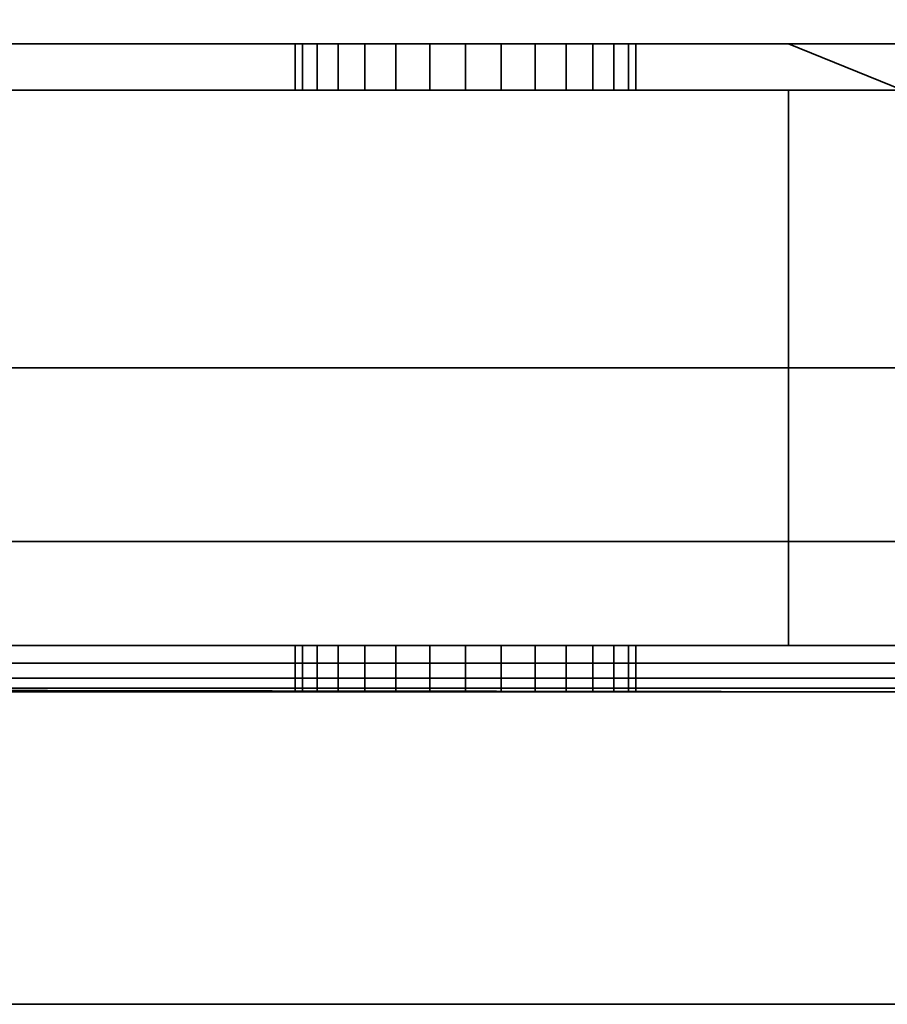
# Model space of a CAD drawing. Header units: millimetres. Extents: x -625 to 3625, y -115 to 71.
# Tile 385 of 656: x 1052 to 1071, y -45 to -23. Entities that reach past the tile are written whole.
import ezdxf

# ---------------------------------------------------------------- set-up
doc = ezdxf.new("R2010")
doc.units = ezdxf.units.MM
doc.layers.add('152', color=7, linetype='Continuous', true_color=0xffffff)

# ---------------------------------------------------------------- blocks, each defined once
blk = doc.blocks.new('UG_SURFACE_002')
at = {"layer": '152', "color": 252, "linetype": 'Continuous', "lineweight": 35}
for points in [[(2200, -31, 2235), (2200, 69, 2235), (800, 69, 2235), (800, -31, 2235)], [(950, -31, 2085), (950, 69, 2085), (2050, 69, 2085), (2050, -31, 2085)], [(2200, -31, 2235), (800, -31, 2235), (950, -31, 2085), (2050, -31, 2085)]]:
    blk.add_3dface(points, dxfattribs=at)
blk = doc.blocks.new('UG_SURFACE_082')
at = {"layer": '152', "color": 252, "linetype": 'Continuous', "lineweight": 35}
for points in [[(1068.975, -24, 1167.5), (1019, -24, 1167.5), (1019, -37, 1167.5), (1101, -37, 1167.5)], [(1101, -37, 1002.5), (1019, -37, 1002.5), (1019, -24, 1002.5), (1068.975, -24, 1002.5)], [(1019, -24, 1091.25), (1059.25, -24, 1101.524), (1060.495, -24, 1100.62)], [(1060.495, -24, 1100.62), (1062, -24, 1100.3), (1068.975, -24, 1091.25), (1019, -24, 1091.25)], [(1019, -24, 1091.25), (1019, -24, 1110.1), (1058.32, -24, 1104.387), (1058.481, -24, 1102.857)], [(1019, -24, 1110.1), (1059.825, -24, 1106.993), (1058.796, -24, 1105.85)], [(1058.796, -24, 1105.85), (1058.32, -24, 1104.387), (1019, -24, 1110.1)], [(1058.481, -24, 1102.857), (1059.25, -24, 1101.524), (1019, -24, 1091.25)], [(1019, -24, 1110.1), (1068.975, -24, 1110.1), (1062.769, -24, 1107.619), (1061.231, -24, 1107.619)], [(1061.231, -24, 1107.619), (1059.825, -24, 1106.993), (1019, -24, 1110.1)], [(1019, -24, 1013.575), (1059.25, -24, 1021.024), (1060.495, -24, 1020.12)], [(1060.495, -24, 1020.12), (1062, -24, 1019.8), (1068.975, -24, 1013.575), (1019, -24, 1013.575)], [(1019, -24, 1013.575), (1019, -24, 1033.975), (1058.32, -24, 1023.887), (1058.481, -24, 1022.357)], [(1019, -24, 1033.975), (1059.825, -24, 1026.493), (1058.796, -24, 1025.35)], [(1058.796, -24, 1025.35), (1058.32, -24, 1023.887), (1019, -24, 1033.975)], [(1058.481, -24, 1022.357), (1059.25, -24, 1021.024), (1019, -24, 1013.575)], [(1061.231, -24, 1027.119), (1059.825, -24, 1026.493), (1019, -24, 1033.975), (1068.975, -24, 1033.975)], [(1019, -24, 1002.5), (1019, -24, 1013.575), (1068.975, -24, 1013.575), (1068.975, -24, 1002.5)], [(1019, -24, 1033.975), (1019, -24, 1058.875), (1068.975, -24, 1058.875), (1068.975, -24, 1033.975)], [(1019, -24, 1058.875), (1019, -24, 1091.25), (1068.975, -24, 1091.25), (1068.975, -24, 1058.875)], [(1019, -24, 1110.1), (1019, -24, 1128.75), (1068.975, -24, 1128.75), (1068.975, -24, 1110.1)], [(1019, -24, 1128.75), (1019, -24, 1167.5), (1068.975, -24, 1167.5), (1068.975, -24, 1128.75)], [(1058.32, -24, 1104.387), (1058.32, -25, 1104.387), (1058.481, -25, 1102.857), (1058.481, -24, 1102.857)], [(1058.796, -24, 1105.85), (1058.796, -25, 1105.85), (1058.32, -25, 1104.387), (1058.32, -24, 1104.387)], [(1058.32, -24, 1023.887), (1058.32, -25, 1023.887), (1058.481, -25, 1022.357), (1058.481, -24, 1022.357)], [(1058.796, -24, 1025.35), (1058.796, -25, 1025.35), (1058.32, -25, 1023.887), (1058.32, -24, 1023.887)], [(1058.481, -24, 1102.857), (1058.481, -25, 1102.857), (1059.25, -25, 1101.524), (1059.25, -24, 1101.524)], [(1058.481, -24, 1022.357), (1058.481, -25, 1022.357), (1059.25, -25, 1021.024), (1059.25, -24, 1021.024)], [(1059.825, -24, 1106.993), (1059.825, -25, 1106.993), (1058.796, -25, 1105.85), (1058.796, -24, 1105.85)], [(1059.825, -24, 1026.493), (1059.825, -25, 1026.493), (1058.796, -25, 1025.35), (1058.796, -24, 1025.35)], [(1059.25, -24, 1101.524), (1059.25, -25, 1101.524), (1060.495, -25, 1100.62), (1060.495, -24, 1100.62)], [(1059.25, -24, 1021.024), (1059.25, -25, 1021.024), (1060.495, -25, 1020.12), (1060.495, -24, 1020.12)], [(1061.231, -24, 1107.619), (1061.231, -25, 1107.619), (1059.825, -25, 1106.993), (1059.825, -24, 1106.993)], [(1061.231, -24, 1027.119), (1061.231, -25, 1027.119), (1059.825, -25, 1026.493), (1059.825, -24, 1026.493)], [(1060.495, -24, 1100.62), (1060.495, -25, 1100.62), (1062, -25, 1100.3), (1062, -24, 1100.3)], [(1060.495, -24, 1020.12), (1060.495, -25, 1020.12), (1062, -25, 1019.8), (1062, -24, 1019.8)], [(1068.975, -24, 1033.975), (1062.769, -24, 1027.119), (1061.231, -24, 1027.119)], [(1062.769, -24, 1107.619), (1062.769, -25, 1107.619), (1061.231, -25, 1107.619), (1061.231, -24, 1107.619)], [(1062.769, -24, 1027.119), (1062.769, -25, 1027.119), (1061.231, -25, 1027.119), (1061.231, -24, 1027.119)], [(1068.975, -24, 1091.25), (1062, -24, 1100.3), (1063.505, -24, 1100.62)], [(1068.975, -24, 1013.575), (1062, -24, 1019.8), (1063.505, -24, 1020.12)], [(1062, -24, 1100.3), (1062, -25, 1100.3), (1063.505, -25, 1100.62), (1063.505, -24, 1100.62)], [(1062, -24, 1019.8), (1062, -25, 1019.8), (1063.505, -25, 1020.12), (1063.505, -24, 1020.12)], [(1064.175, -24, 1026.493), (1062.769, -24, 1027.119), (1068.975, -24, 1033.975)], [(1064.175, -24, 1106.993), (1062.769, -24, 1107.619), (1068.975, -24, 1110.1)], [(1064.175, -24, 1106.993), (1064.175, -25, 1106.993), (1062.769, -25, 1107.619), (1062.769, -24, 1107.619)], [(1064.175, -24, 1026.493), (1064.175, -25, 1026.493), (1062.769, -25, 1027.119), (1062.769, -24, 1027.119)], [(1063.505, -24, 1100.62), (1064.75, -24, 1101.524), (1068.975, -24, 1091.25)], [(1063.505, -24, 1020.12), (1064.75, -24, 1021.024), (1068.975, -24, 1013.575)], [(1063.505, -24, 1100.62), (1063.505, -25, 1100.62), (1064.75, -25, 1101.524), (1064.75, -24, 1101.524)], [(1063.505, -24, 1020.12), (1063.505, -25, 1020.12), (1064.75, -25, 1021.024), (1064.75, -24, 1021.024)], [(1065.204, -24, 1105.85), (1064.175, -24, 1106.993), (1068.975, -24, 1110.1)], [(1065.204, -24, 1025.35), (1064.175, -24, 1026.493), (1068.975, -24, 1033.975)], [(1065.204, -24, 1105.85), (1065.204, -25, 1105.85), (1064.175, -25, 1106.993), (1064.175, -24, 1106.993)], [(1065.204, -24, 1025.35), (1065.204, -25, 1025.35), (1064.175, -25, 1026.493), (1064.175, -24, 1026.493)], [(1068.975, -24, 1091.25), (1064.75, -24, 1101.524), (1065.519, -24, 1102.857)], [(1068.975, -24, 1013.575), (1064.75, -24, 1021.024), (1065.519, -24, 1022.357)], [(1064.75, -24, 1101.524), (1064.75, -25, 1101.524), (1065.519, -25, 1102.857), (1065.519, -24, 1102.857)], [(1064.75, -24, 1021.024), (1064.75, -25, 1021.024), (1065.519, -25, 1022.357), (1065.519, -24, 1022.357)], [(1068.975, -24, 1110.1), (1065.68, -24, 1104.387), (1065.204, -24, 1105.85)], [(1068.975, -24, 1033.975), (1065.68, -24, 1023.887), (1065.204, -24, 1025.35)], [(1065.68, -24, 1104.387), (1065.68, -25, 1104.387), (1065.204, -25, 1105.85), (1065.204, -24, 1105.85)], [(1065.68, -24, 1023.887), (1065.68, -25, 1023.887), (1065.204, -25, 1025.35), (1065.204, -24, 1025.35)], [(1065.519, -24, 1102.857), (1065.68, -24, 1104.387), (1068.975, -24, 1110.1), (1068.975, -24, 1091.25)], [(1065.519, -24, 1022.357), (1065.68, -24, 1023.887), (1068.975, -24, 1033.975), (1068.975, -24, 1013.575)], [(1065.519, -24, 1102.857), (1065.519, -25, 1102.857), (1065.68, -25, 1104.387), (1065.68, -24, 1104.387)], [(1065.519, -24, 1022.357), (1065.519, -25, 1022.357), (1065.68, -25, 1023.887), (1065.68, -24, 1023.887)], [(1101, -37, 1167.5), (1072.375, -24, 1167.5), (1068.975, -24, 1167.5)], [(1101, -37, 1002.5), (1068.975, -24, 1002.5), (1072.375, -24, 1002.5)], [(1068.975, -24, 1033.975), (1072.293, -24, 1031.132), (1072.375, -24, 1030.875)], [(1068.975, -24, 1033.975), (1072.375, -24, 1033.975), (1072.375, -24, 1031.877), (1072.293, -24, 1031.132)], [(1072.375, -24, 1030.875), (1072.375, -24, 1013.575), (1068.975, -24, 1013.575), (1068.975, -24, 1033.975)], [(1068.975, -24, 1002.5), (1068.975, -24, 1013.575), (1072.375, -24, 1013.575), (1072.375, -24, 1002.5)], [(1068.975, -24, 1033.975), (1068.975, -24, 1058.875), (1072.375, -24, 1058.875), (1072.375, -24, 1033.975)], [(1068.975, -24, 1058.875), (1068.975, -24, 1091.25), (1072.375, -24, 1091.25), (1072.375, -24, 1058.875)], [(1068.975, -24, 1091.25), (1068.975, -24, 1110.1), (1072.375, -24, 1110.1), (1072.375, -24, 1091.25)], [(1068.975, -24, 1110.1), (1068.975, -24, 1128.75), (1072.375, -24, 1128.75), (1072.375, -24, 1110.1)], [(1068.975, -24, 1128.75), (1068.975, -24, 1167.5), (1072.375, -24, 1167.5), (1072.375, -24, 1128.75)], [(1068.975, -25, 1003.5), (1019, -25, 1003.5), (1019, -37, 1003.5), (1068.975, -37, 1003.5)], [(1068.975, -37, 1166.5), (1019, -37, 1166.5), (1019, -25, 1166.5), (1068.975, -25, 1166.5)], [(1068.975, -25, 1110.1), (1019, -25, 1110.1), (1061.231, -25, 1107.619), (1062.769, -25, 1107.619)], [(1019, -25, 1110.1), (1058.32, -25, 1104.387), (1058.796, -25, 1105.85)], [(1019, -25, 1091.25), (1059.25, -25, 1101.524), (1058.481, -25, 1102.857)], [(1019, -25, 1110.1), (1059.825, -25, 1106.993), (1061.231, -25, 1107.619)], [(1058.481, -25, 1102.857), (1058.32, -25, 1104.387), (1019, -25, 1110.1), (1019, -25, 1091.25)], [(1019, -25, 1091.25), (1068.975, -25, 1091.25), (1062, -25, 1100.3), (1060.495, -25, 1100.62)], [(1060.495, -25, 1100.62), (1059.25, -25, 1101.524), (1019, -25, 1091.25)], [(1058.796, -25, 1105.85), (1059.825, -25, 1106.993), (1019, -25, 1110.1)], [(1019, -25, 1033.975), (1058.32, -25, 1023.887), (1058.796, -25, 1025.35)], [(1019, -25, 1013.575), (1059.25, -25, 1021.024), (1058.481, -25, 1022.357)], [(1068.975, -25, 1033.975), (1019, -25, 1033.975), (1059.825, -25, 1026.493), (1061.231, -25, 1027.119)], [(1058.481, -25, 1022.357), (1058.32, -25, 1023.887), (1019, -25, 1033.975), (1019, -25, 1013.575)], [(1019, -25, 1013.575), (1068.975, -25, 1013.575), (1062, -25, 1019.8), (1060.495, -25, 1020.12)], [(1060.495, -25, 1020.12), (1059.25, -25, 1021.024), (1019, -25, 1013.575)], [(1058.796, -25, 1025.35), (1059.825, -25, 1026.493), (1019, -25, 1033.975)], [(1068.975, -25, 1003.5), (1068.975, -25, 1013.575), (1019, -25, 1013.575), (1019, -25, 1003.5)], [(1068.975, -25, 1033.975), (1068.975, -25, 1058.875), (1019, -25, 1058.875), (1019, -25, 1033.975)], [(1068.975, -25, 1058.875), (1068.975, -25, 1091.25), (1019, -25, 1091.25), (1019, -25, 1058.875)], [(1068.975, -25, 1110.1), (1068.975, -25, 1128.75), (1019, -25, 1128.75), (1019, -25, 1110.1)], [(1068.975, -25, 1128.75), (1068.975, -25, 1166.5), (1019, -25, 1166.5), (1019, -25, 1128.75)], [(1068.975, -25, 1033.975), (1061.231, -25, 1027.119), (1062.769, -25, 1027.119)], [(1063.505, -25, 1020.12), (1062, -25, 1019.8), (1068.975, -25, 1013.575)], [(1063.505, -25, 1100.62), (1062, -25, 1100.3), (1068.975, -25, 1091.25)], [(1062.769, -25, 1107.619), (1064.175, -25, 1106.993), (1068.975, -25, 1110.1)], [(1062.769, -25, 1027.119), (1064.175, -25, 1026.493), (1068.975, -25, 1033.975)], [(1068.975, -25, 1091.25), (1064.75, -25, 1101.524), (1063.505, -25, 1100.62)], [(1068.975, -25, 1013.575), (1064.75, -25, 1021.024), (1063.505, -25, 1020.12)], [(1068.975, -25, 1110.1), (1064.175, -25, 1106.993), (1065.204, -25, 1105.85)], [(1068.975, -25, 1033.975), (1064.175, -25, 1026.493), (1065.204, -25, 1025.35)], [(1065.519, -25, 1102.857), (1064.75, -25, 1101.524), (1068.975, -25, 1091.25)], [(1065.519, -25, 1022.357), (1064.75, -25, 1021.024), (1068.975, -25, 1013.575)], [(1065.204, -25, 1105.85), (1065.68, -25, 1104.387), (1068.975, -25, 1110.1)], [(1065.204, -25, 1025.35), (1065.68, -25, 1023.887), (1068.975, -25, 1033.975)], [(1068.975, -25, 1091.25), (1068.975, -25, 1110.1), (1065.68, -25, 1104.387), (1065.519, -25, 1102.857)], [(1068.975, -25, 1013.575), (1068.975, -25, 1033.975), (1065.68, -25, 1023.887), (1065.519, -25, 1022.357)], [(1068.975, -37, 1003.5), (1074.125, -37, 1003.5), (1072.375, -25, 1003.5), (1068.975, -25, 1003.5)], [(1074.125, -37, 1166.5), (1068.975, -37, 1166.5), (1068.975, -25, 1166.5), (1072.375, -25, 1166.5)], [(1068.975, -25, 1033.975), (1068.975, -25, 1013.575), (1072.375, -25, 1013.575), (1072.375, -25, 1030.875)], [(1072.375, -25, 1030.875), (1072.293, -25, 1031.132), (1068.975, -25, 1033.975)], [(1072.293, -25, 1031.132), (1072.375, -25, 1031.877), (1072.375, -25, 1033.975), (1068.975, -25, 1033.975)], [(1072.375, -25, 1003.5), (1072.375, -25, 1013.575), (1068.975, -25, 1013.575), (1068.975, -25, 1003.5)], [(1072.375, -25, 1033.975), (1072.375, -25, 1058.875), (1068.975, -25, 1058.875), (1068.975, -25, 1033.975)], [(1072.375, -25, 1058.875), (1072.375, -25, 1091.25), (1068.975, -25, 1091.25), (1068.975, -25, 1058.875)], [(1072.375, -25, 1091.25), (1072.375, -25, 1110.1), (1068.975, -25, 1110.1), (1068.975, -25, 1091.25)], [(1072.375, -25, 1110.1), (1072.375, -25, 1128.75), (1068.975, -25, 1128.75), (1068.975, -25, 1110.1)], [(1072.375, -25, 1128.75), (1072.375, -25, 1166.5), (1068.975, -25, 1166.5), (1068.975, -25, 1128.75)], [(1101, -37, 1167.5), (1019, -37, 1167.5), (1019, -37.383, 1167.424), (1100.968, -37.383, 1167.424)], [(1100.968, -37.383, 1002.576), (1019, -37.383, 1002.576), (1019, -37, 1002.5), (1101, -37, 1002.5)], [(1019, -37, 1013.575), (1059.25, -37, 1021.024), (1060.495, -37, 1020.12)], [(1060.495, -37, 1020.12), (1062, -37, 1019.8), (1068.975, -37, 1013.575), (1019, -37, 1013.575)], [(1019, -37, 1013.575), (1019, -37, 1033.975), (1058.32, -37, 1023.887), (1058.481, -37, 1022.357)], [(1019, -37, 1033.975), (1059.825, -37, 1026.493), (1058.796, -37, 1025.35)], [(1058.796, -37, 1025.35), (1058.32, -37, 1023.887), (1019, -37, 1033.975)], [(1058.481, -37, 1022.357), (1059.25, -37, 1021.024), (1019, -37, 1013.575)], [(1061.231, -37, 1027.119), (1059.825, -37, 1026.493), (1019, -37, 1033.975), (1068.975, -37, 1033.975)], [(1019, -37, 1099.9), (1060.495, -37, 1100.62), (1062, -37, 1100.3)], [(1019, -37, 1099.9), (1059.25, -37, 1101.524), (1060.495, -37, 1100.62)], [(1062, -37, 1100.3), (1068.975, -37, 1099.9), (1019, -37, 1099.9)], [(1019, -37, 1099.9), (1019, -37, 1108.1), (1058.32, -37, 1104.387), (1058.481, -37, 1102.857)], [(1019, -37, 1108.1), (1059.825, -37, 1106.993), (1058.796, -37, 1105.85)], [(1058.796, -37, 1105.85), (1058.32, -37, 1104.387), (1019, -37, 1108.1)], [(1058.481, -37, 1102.857), (1059.25, -37, 1101.524), (1019, -37, 1099.9)], [(1019, -37, 1108.1), (1068.975, -37, 1108.1), (1062, -37, 1107.7)], [(1062, -37, 1107.7), (1061.231, -37, 1107.619), (1019, -37, 1108.1)], [(1061.231, -37, 1107.619), (1059.825, -37, 1106.993), (1019, -37, 1108.1)], [(1068.975, -37, 1166.5), (1068.975, -37, 1126.75), (1019, -37, 1126.75), (1019, -37, 1166.5)], [(1068.975, -37, 1126.75), (1068.975, -37, 1108.1), (1019, -37, 1108.1), (1019, -37, 1126.75)], [(1068.975, -37, 1099.9), (1068.975, -37, 1093.25), (1019, -37, 1093.25), (1019, -37, 1099.9)], [(1068.975, -37, 1093.25), (1068.975, -37, 1033.975), (1019, -37, 1033.975), (1019, -37, 1093.25)], [(1068.975, -37, 1013.575), (1068.975, -37, 1003.5), (1019, -37, 1003.5), (1019, -37, 1013.575)], [(1058.32, -37, 1104.387), (1058.32, -38, 1104.387), (1058.481, -38, 1102.857), (1058.481, -37, 1102.857)], [(1058.796, -37, 1105.85), (1058.796, -38, 1105.85), (1058.32, -38, 1104.387), (1058.32, -37, 1104.387)], [(1058.32, -37, 1023.887), (1058.32, -38, 1023.887), (1058.481, -38, 1022.357), (1058.481, -37, 1022.357)], [(1058.796, -37, 1025.35), (1058.796, -38, 1025.35), (1058.32, -38, 1023.887), (1058.32, -37, 1023.887)], [(1058.481, -37, 1102.857), (1058.481, -38, 1102.857), (1059.25, -38, 1101.524), (1059.25, -37, 1101.524)], [(1058.481, -37, 1022.357), (1058.481, -38, 1022.357), (1059.25, -38, 1021.024), (1059.25, -37, 1021.024)], [(1059.825, -37, 1106.993), (1059.825, -38, 1106.993), (1058.796, -38, 1105.85), (1058.796, -37, 1105.85)], [(1059.825, -37, 1026.493), (1059.825, -38, 1026.493), (1058.796, -38, 1025.35), (1058.796, -37, 1025.35)], [(1059.25, -37, 1101.524), (1059.25, -38, 1101.524), (1060.495, -38, 1100.62), (1060.495, -37, 1100.62)], [(1059.25, -37, 1021.024), (1059.25, -38, 1021.024), (1060.495, -38, 1020.12), (1060.495, -37, 1020.12)], [(1061.231, -37, 1107.619), (1061.231, -38, 1107.619), (1059.825, -38, 1106.993), (1059.825, -37, 1106.993)], [(1061.231, -37, 1027.119), (1061.231, -38, 1027.119), (1059.825, -38, 1026.493), (1059.825, -37, 1026.493)], [(1060.495, -37, 1100.62), (1060.495, -38, 1100.62), (1062, -38, 1100.3), (1062, -37, 1100.3)], [(1060.495, -37, 1020.12), (1060.495, -38, 1020.12), (1062, -38, 1019.8), (1062, -37, 1019.8)], [(1062, -38, 1107.7), (1061.231, -38, 1107.619), (1061.231, -37, 1107.619), (1062, -37, 1107.7)], [(1062, -38, 1027.2), (1061.231, -38, 1027.119), (1061.231, -37, 1027.119), (1062, -37, 1027.2)], [(1068.975, -37, 1033.975), (1062, -37, 1027.2), (1061.231, -37, 1027.119)], [(1062, -37, 1107.7), (1062.769, -37, 1107.619), (1062.769, -38, 1107.619), (1062, -38, 1107.7)], [(1062, -37, 1100.3), (1062, -38, 1100.3), (1063.505, -38, 1100.62), (1063.505, -37, 1100.62)], [(1062, -37, 1027.2), (1062.769, -37, 1027.119), (1062.769, -38, 1027.119), (1062, -38, 1027.2)], [(1062, -37, 1019.8), (1062, -38, 1019.8), (1063.505, -38, 1020.12), (1063.505, -37, 1020.12)], [(1068.975, -37, 1013.575), (1062, -37, 1019.8), (1063.505, -37, 1020.12)], [(1068.975, -37, 1099.9), (1062, -37, 1100.3), (1063.505, -37, 1100.62)], [(1062.769, -37, 1107.619), (1062, -37, 1107.7), (1068.975, -37, 1108.1)], [(1062.769, -37, 1027.119), (1062, -37, 1027.2), (1068.975, -37, 1033.975)], [(1064.175, -37, 1106.993), (1064.175, -38, 1106.993), (1062.769, -38, 1107.619), (1062.769, -37, 1107.619)], [(1064.175, -37, 1026.493), (1064.175, -38, 1026.493), (1062.769, -38, 1027.119), (1062.769, -37, 1027.119)], [(1068.975, -37, 1033.975), (1064.175, -37, 1026.493), (1062.769, -37, 1027.119)], [(1068.975, -37, 1108.1), (1064.175, -37, 1106.993), (1062.769, -37, 1107.619)], [(1063.505, -37, 1100.62), (1063.505, -38, 1100.62), (1064.75, -38, 1101.524), (1064.75, -37, 1101.524)], [(1063.505, -37, 1020.12), (1063.505, -38, 1020.12), (1064.75, -38, 1021.024), (1064.75, -37, 1021.024)], [(1063.505, -37, 1020.12), (1064.75, -37, 1021.024), (1068.975, -37, 1013.575)], [(1063.505, -37, 1100.62), (1064.75, -37, 1101.524), (1068.975, -37, 1099.9)], [(1065.204, -37, 1105.85), (1065.204, -38, 1105.85), (1064.175, -38, 1106.993), (1064.175, -37, 1106.993)], [(1065.204, -37, 1025.35), (1065.204, -38, 1025.35), (1064.175, -38, 1026.493), (1064.175, -37, 1026.493)], [(1065.204, -37, 1025.35), (1064.175, -37, 1026.493), (1068.975, -37, 1033.975)], [(1065.204, -37, 1105.85), (1064.175, -37, 1106.993), (1068.975, -37, 1108.1)], [(1064.75, -37, 1101.524), (1064.75, -38, 1101.524), (1065.519, -38, 1102.857), (1065.519, -37, 1102.857)], [(1064.75, -37, 1021.024), (1064.75, -38, 1021.024), (1065.519, -38, 1022.357), (1065.519, -37, 1022.357)], [(1068.975, -37, 1013.575), (1064.75, -37, 1021.024), (1065.519, -37, 1022.357)], [(1068.975, -37, 1099.9), (1064.75, -37, 1101.524), (1065.519, -37, 1102.857)], [(1065.68, -37, 1104.387), (1065.68, -38, 1104.387), (1065.204, -38, 1105.85), (1065.204, -37, 1105.85)], [(1065.68, -37, 1023.887), (1065.68, -38, 1023.887), (1065.204, -38, 1025.35), (1065.204, -37, 1025.35)], [(1068.975, -37, 1033.975), (1065.68, -37, 1023.887), (1065.204, -37, 1025.35)], [(1068.975, -37, 1108.1), (1065.68, -37, 1104.387), (1065.204, -37, 1105.85)], [(1065.519, -37, 1102.857), (1065.519, -38, 1102.857), (1065.68, -38, 1104.387), (1065.68, -37, 1104.387)], [(1065.519, -37, 1022.357), (1065.519, -38, 1022.357), (1065.68, -38, 1023.887), (1065.68, -37, 1023.887)], [(1065.519, -37, 1022.357), (1065.68, -37, 1023.887), (1068.975, -37, 1033.975), (1068.975, -37, 1013.575)], [(1065.519, -37, 1102.857), (1065.68, -37, 1104.387), (1068.975, -37, 1108.1), (1068.975, -37, 1099.9)], [(1068.975, -37, 1033.975), (1068.975, -37, 1093.25), (1074.125, -37, 1093.25), (1074.125, -37, 1037.205)], [(1074.125, -37, 1037.205), (1072.689, -37, 1034.737), (1068.975, -37, 1033.975)], [(1068.975, -37, 1013.575), (1068.975, -37, 1033.975), (1072.293, -37, 1031.132), (1073.393, -37, 1027.676)], [(1068.975, -37, 1033.975), (1072.605, -37, 1033.975), (1072.293, -37, 1031.132)], [(1073.393, -37, 1027.676), (1074.125, -37, 1026.851), (1074.125, -37, 1013.575), (1068.975, -37, 1013.575)], [(1072.689, -37, 1034.737), (1072.605, -37, 1033.975), (1068.975, -37, 1033.975)], [(1074.125, -37, 1166.5), (1074.125, -37, 1126.75), (1068.975, -37, 1126.75), (1068.975, -37, 1166.5)], [(1074.125, -37, 1126.75), (1074.125, -37, 1108.1), (1068.975, -37, 1108.1), (1068.975, -37, 1126.75)], [(1074.125, -37, 1108.1), (1074.125, -37, 1099.9), (1068.975, -37, 1099.9), (1068.975, -37, 1108.1)], [(1074.125, -37, 1099.9), (1074.125, -37, 1093.25), (1068.975, -37, 1093.25), (1068.975, -37, 1099.9)], [(1074.125, -37, 1013.575), (1074.125, -37, 1003.5), (1068.975, -37, 1003.5), (1068.975, -37, 1013.575)], [(1100.968, -37.383, 1167.424), (1019, -37.383, 1167.424), (1019, -37.707, 1167.207), (1100.879, -37.707, 1167.207)], [(1100.879, -37.707, 1002.793), (1019, -37.707, 1002.793), (1019, -37.383, 1002.576), (1100.968, -37.383, 1002.576)], [(1100.879, -37.707, 1167.207), (1019, -37.707, 1167.207), (1019, -37.924, 1166.883), (1100.744, -37.924, 1166.883)], [(1100.744, -37.924, 1003.117), (1019, -37.924, 1003.117), (1019, -37.707, 1002.793), (1100.879, -37.707, 1002.793)], [(1100.744, -37.924, 1166.883), (1019, -37.924, 1166.883), (1019, -38, 1166.5), (1068.975, -38, 1166.5)], [(1019, -37.924, 1003.117), (1072.375, -38, 1003.5), (1068.975, -38, 1003.5)], [(1019, -37.924, 1003.117), (1100.744, -37.924, 1003.117), (1074.25, -38, 1003.5), (1072.375, -38, 1003.5)], [(1068.975, -38, 1003.5), (1019, -38, 1003.5), (1019, -37.924, 1003.117)], [(1019, -38, 1033.975), (1058.32, -38, 1023.887), (1058.796, -38, 1025.35)], [(1019, -38, 1013.575), (1059.25, -38, 1021.024), (1058.481, -38, 1022.357)], [(1068.975, -38, 1033.975), (1019, -38, 1033.975), (1059.825, -38, 1026.493), (1061.231, -38, 1027.119)], [(1058.481, -38, 1022.357), (1058.32, -38, 1023.887), (1019, -38, 1033.975), (1019, -38, 1013.575)], [(1019, -38, 1013.575), (1068.975, -38, 1013.575), (1062, -38, 1019.8), (1060.495, -38, 1020.12)], [(1060.495, -38, 1020.12), (1059.25, -38, 1021.024), (1019, -38, 1013.575)], [(1058.796, -38, 1025.35), (1059.825, -38, 1026.493), (1019, -38, 1033.975)], [(1068.975, -38, 1110.1), (1019, -38, 1110.1), (1061.231, -38, 1107.619), (1062, -38, 1107.7)], [(1019, -38, 1110.1), (1058.32, -38, 1104.387), (1058.796, -38, 1105.85)], [(1019, -38, 1097.9), (1059.25, -38, 1101.524), (1058.481, -38, 1102.857)], [(1019, -38, 1110.1), (1059.825, -38, 1106.993), (1061.231, -38, 1107.619)], [(1058.481, -38, 1102.857), (1058.32, -38, 1104.387), (1019, -38, 1110.1), (1019, -38, 1097.9)], [(1019, -38, 1097.9), (1068.975, -38, 1097.9), (1062, -38, 1100.3), (1060.495, -38, 1100.62)], [(1060.495, -38, 1100.62), (1059.25, -38, 1101.524), (1019, -38, 1097.9)], [(1058.796, -38, 1105.85), (1059.825, -38, 1106.993), (1019, -38, 1110.1)], [(1019, -38, 1166.5), (1019, -38, 1128.75), (1068.975, -38, 1128.75), (1068.975, -38, 1166.5)], [(1019, -38, 1128.75), (1019, -38, 1110.1), (1068.975, -38, 1110.1), (1068.975, -38, 1128.75)], [(1019, -38, 1097.9), (1019, -38, 1091.25), (1068.975, -38, 1091.25), (1068.975, -38, 1097.9)], [(1019, -38, 1091.25), (1019, -38, 1033.975), (1068.975, -38, 1033.975), (1068.975, -38, 1091.25)], [(1019, -38, 1013.575), (1019, -38, 1003.5), (1068.975, -38, 1003.5), (1068.975, -38, 1013.575)], [(1068.975, -38, 1033.975), (1061.231, -38, 1027.119), (1062, -38, 1027.2)], [(1062, -38, 1027.2), (1062.769, -38, 1027.119), (1068.975, -38, 1033.975)], [(1062, -38, 1107.7), (1062.769, -38, 1107.619), (1068.975, -38, 1110.1)], [(1063.505, -38, 1100.62), (1062, -38, 1100.3), (1068.975, -38, 1097.9)], [(1063.505, -38, 1020.12), (1062, -38, 1019.8), (1068.975, -38, 1013.575)], [(1062.769, -38, 1027.119), (1064.175, -38, 1026.493), (1068.975, -38, 1033.975)], [(1062.769, -38, 1107.619), (1064.175, -38, 1106.993), (1068.975, -38, 1110.1)], [(1068.975, -38, 1013.575), (1064.75, -38, 1021.024), (1063.505, -38, 1020.12)], [(1068.975, -38, 1097.9), (1064.75, -38, 1101.524), (1063.505, -38, 1100.62)], [(1068.975, -38, 1033.975), (1064.175, -38, 1026.493), (1065.204, -38, 1025.35)], [(1068.975, -38, 1110.1), (1064.175, -38, 1106.993), (1065.204, -38, 1105.85)], [(1065.519, -38, 1022.357), (1064.75, -38, 1021.024), (1068.975, -38, 1013.575)], [(1065.519, -38, 1102.857), (1064.75, -38, 1101.524), (1068.975, -38, 1097.9)], [(1065.204, -38, 1025.35), (1065.68, -38, 1023.887), (1068.975, -38, 1033.975)], [(1065.204, -38, 1105.85), (1065.68, -38, 1104.387), (1068.975, -38, 1110.1)], [(1068.975, -38, 1013.575), (1068.975, -38, 1033.975), (1065.68, -38, 1023.887), (1065.519, -38, 1022.357)], [(1068.975, -38, 1097.9), (1068.975, -38, 1110.1), (1065.68, -38, 1104.387), (1065.519, -38, 1102.857)], [(1100.744, -37.924, 1166.883), (1068.975, -38, 1166.5), (1072.375, -38, 1166.5)], [(1068.975, -38, 1033.975), (1068.975, -38, 1013.575), (1072.375, -38, 1013.575), (1072.375, -38, 1030.875)], [(1072.375, -38, 1030.875), (1072.293, -38, 1031.132), (1068.975, -38, 1033.975)], [(1072.293, -38, 1031.132), (1072.375, -38, 1031.877), (1072.375, -38, 1033.975), (1068.975, -38, 1033.975)], [(1068.975, -38, 1166.5), (1068.975, -38, 1128.75), (1072.375, -38, 1128.75), (1072.375, -38, 1166.5)], [(1068.975, -38, 1128.75), (1068.975, -38, 1110.1), (1072.375, -38, 1110.1), (1072.375, -38, 1128.75)], [(1068.975, -38, 1110.1), (1068.975, -38, 1097.9), (1072.375, -38, 1097.9), (1072.375, -38, 1110.1)], [(1068.975, -38, 1097.9), (1068.975, -38, 1091.25), (1072.375, -38, 1091.25), (1072.375, -38, 1097.9)], [(1068.975, -38, 1091.25), (1068.975, -38, 1033.975), (1072.375, -38, 1033.975), (1072.375, -38, 1091.25)], [(1068.975, -38, 1013.575), (1068.975, -38, 1003.5), (1072.375, -38, 1003.5), (1072.375, -38, 1013.575)]]:
    blk.add_3dface(points, dxfattribs=at)
blk = doc.blocks.new('UG_SURFACE_083')
at = {"layer": '152', "color": 43, "linetype": 'Continuous', "lineweight": 35}
for points in [[(1016, -49, 2017), (1984, -49, 2017), (1984, 0, 2017), (1016, 0, 2017)], [(1016, -47), (1016, -2), (1984, -2), (1984, -47)]]:
    blk.add_3dface(points, dxfattribs=at)
blk = doc.blocks.new('UG_SURFACE_093')
at = {"layer": '152', "color": 41, "linetype": 'Continuous', "lineweight": 35}
for points in [[(2102.25, -49.75, 2135.75), (2102.25, -34.75, 2135.75), (897.75, -34.75, 2135.75), (897.75, -49.75, 2135.75)], [(2102.25, -34.75, 2135.75), (2032.25, -34.75, 2065.75), (967.75, -34.75, 2065.75), (897.75, -34.75, 2135.75)], [(2032.25, -34.75, 2065.75), (2032.25, -49.75, 2065.75), (967.75, -49.75, 2065.75), (967.75, -34.75, 2065.75)]]:
    blk.add_3dface(points, dxfattribs=at)
blk = doc.blocks.new('UG_SURFACE_094')
at = {"layer": '152', "color": 14, "linetype": 'Continuous', "lineweight": 35}
for points in [[(2107.25, -31, 2140.75), (2102.25, -31, 2135.75), (897.75, -31, 2135.75), (892.75, -31, 2140.75)], [(2107.25, -46.75, 2140.75), (2107.25, -31, 2140.75), (892.75, -31, 2140.75), (892.75, -46.75, 2140.75)], [(897.75, -31, 2135.75), (2102.25, -31, 2135.75), (2102.25, -49.75, 2135.75), (897.75, -49.75, 2135.75)]]:
    blk.add_3dface(points, dxfattribs=at)
blk = doc.blocks.new('UG_SURFACE_095')
at = {"layer": '152', "color": 14, "linetype": 'Continuous', "lineweight": 35}
for points in [[(2031.3, -34.75, 2064.8), (2031.3, -5.75, 2064.8), (968.7, -5.75, 2064.8), (968.7, -34.75, 2064.8)], [(2027.25, -8.5, 2060.75), (2027.25, -46.75, 2060.75), (972.75, -46.75, 2060.75), (972.75, -8.5, 2060.75)], [(2032.25, -49.75, 2065.75), (2032.25, -34.75, 2065.75), (967.75, -34.75, 2065.75), (967.75, -49.75, 2065.75)], [(2032.25, -34.75, 2065.75), (2031.3, -34.75, 2064.8), (968.7, -34.75, 2064.8), (967.75, -34.75, 2065.75)]]:
    blk.add_3dface(points, dxfattribs=at)
blk = doc.blocks.new('UG_SURFACE_096')
at = {"layer": '152', "color": 7, "linetype": 'Continuous', "lineweight": 35}
for points in [[(972.75, -8.75, 2060.75), (972.75, -46.75, 2060.75), (2027.25, -46.75, 2060.75), (2027.25, -8.75, 2060.75)], [(2027, -8.75, 2060.5), (2027, -46.75, 2060.5), (973, -46.75, 2060.5), (973, -8.75, 2060.5)], [(2107.5, -46.75, 2141), (2107.5, -31, 2141), (892.5, -31, 2141), (892.5, -46.75, 2141)], [(2107.25, -31, 2140.75), (892.75, -31, 2140.75), (892.5, -31, 2141), (2107.5, -31, 2141)], [(892.75, -46.75, 2140.75), (892.75, -31, 2140.75), (2107.25, -31, 2140.75), (2107.25, -46.75, 2140.75)]]:
    blk.add_3dface(points, dxfattribs=at)
blk = doc.blocks.new('UG_SURFACE_104')
at = {"layer": '152', "color": 31, "linetype": 'Continuous', "lineweight": 35}
for points in [[(2035.75, -34.75, 2069.25), (2035.75, 50.25, 2069.25), (964.25, 50.25, 2069.25), (964.25, -34.75, 2069.25)], [(1987.75, 3.25, 2021.25), (1987.75, -44.75, 2021.25), (1012.25, -44.75, 2021.25), (1012.25, 3.25, 2021.25)], [(2031.25, -3.75, 2064.75), (2031.25, -34.75, 2064.75), (968.75, -34.75, 2064.75), (968.75, -3.75, 2064.75)], [(2026.75, -44.75, 2060.25), (2026.75, -3.75, 2060.25), (973.25, -3.75, 2060.25), (973.25, -44.75, 2060.25)], [(2031.25, -34.75, 2064.75), (2035.75, -34.75, 2069.25), (964.25, -34.75, 2069.25), (968.75, -34.75, 2064.75)]]:
    blk.add_3dface(points, dxfattribs=at)
blk = doc.blocks.new('UG_SURFACE_106')
at = {"layer": '152', "color": 7, "linetype": 'Continuous', "lineweight": 35}
for points in [[(1012.25, 2.75, 2021.25), (1012.25, -44.75, 2021.25), (1987.75, -44.75, 2021.25), (1987.75, 2.75, 2021.25)], [(1987.5, 2.75, 2021), (1987.5, -44.75, 2021), (1012.5, -44.75, 2021), (1012.5, 2.75, 2021)], [(2027, -44.75, 2060.5), (2027, -34.75, 2060.5), (973, -34.75, 2060.5), (973, -44.75, 2060.5)], [(2027, -34.75, 2060.5), (2026.75, -34.75, 2060.25), (973.25, -34.75, 2060.25), (973, -34.75, 2060.5)], [(973.25, -44.75, 2060.25), (973.25, -34.75, 2060.25), (2026.75, -34.75, 2060.25), (2026.75, -44.75, 2060.25)]]:
    blk.add_3dface(points, dxfattribs=at)

msp = doc.modelspace()

# ---------------------------------------------------------------- linework, layer by layer
at = {"layer": '152', "color": 252, "linetype": 'Continuous', "lineweight": -3, "true_color": 0x939598}
for p, q in [((1019, -24, 1167.5), (1101, -24, 1167.5)), ((1019, -24, 1002.5), (1101, -24, 1002.5)), ((1019, -25, 1166.5), (1100.586, -25, 1166.5)), ((1019, -25, 1003.5), (1100.586, -25, 1003.5)), ((800, -31, 2235), (2200, -31, 2235)), ((2107.5, -31, 2141), (892.5, -31, 2141)), ((2107.25, -31, 2140.75), (892.75, -31, 2140.75)), ((2107.25, -31, 2140.75), (892.75, -31, 2140.75)), ((2102.25, -31, 2135.75), (897.75, -31, 2135.75)), ((2050, -31, 2085), (950, -31, 2085)), ((2102.25, -34.75, 2135.75), (897.75, -34.75, 2135.75)), ((2035.75, -34.75, 2069.25), (964.25, -34.75, 2069.25)), ((2032.25, -34.75, 2065.75), (967.75, -34.75, 2065.75)), ((2032.25, -34.75, 2065.75), (967.75, -34.75, 2065.75)), ((2031.3, -34.75, 2064.8), (968.7, -34.75, 2064.8)), ((2031.25, -34.75, 2064.75), (968.75, -34.75, 2064.75)), ((2027, -34.75, 2060.5), (973, -34.75, 2060.5)), ((2026.75, -34.75, 2060.25), (973.25, -34.75, 2060.25)), ((1101, -37, 1002.5), (1019, -37, 1002.5)), ((1019, -37, 1167.5), (1101, -37, 1167.5)), ((1019, -37, 1166.5), (1100.586, -37, 1166.5)), ((1019, -37, 1003.5), (1100.586, -37, 1003.5)), ((1019, -38, 1003.5), (1100.586, -38, 1003.5)), ((1100.586, -38, 1166.5), (1019, -38, 1166.5)), ((2027, -44.75, 2060.5), (973, -44.75, 2060.5)), ((2026.75, -44.75, 2060.25), (973.25, -44.75, 2060.25)), ((1987.75, -44.75, 2021.25), (1012.25, -44.75, 2021.25)), ((1987.75, -44.75, 2021.25), (1012.25, -44.75, 2021.25)), ((1987.5, -44.75, 2021), (1012.5, -44.75, 2021))]:
    msp.add_line(p, q, dxfattribs=at)
at = {"layer": '152', "color": 252, "linetype": 'Continuous', "lineweight": -3, "true_color": 0x939598, "extrusion": (0, -1, 0)}
for centre in [(1062, 1023.5, 24), (1062, 1104, 24), (1062, 1104, 25), (1062, 1023.5, 25)]:
    msp.add_circle(centre, 3.7, dxfattribs=at)
at = {"layer": '152', "color": 252, "linetype": 'Continuous', "lineweight": -3, "true_color": 0x939598, "extrusion": (0, 1, 0)}
for centre in [(-1062, 1023.5, -37), (-1062, 1104, -37), (-1062, 1023.5, -38), (-1062, 1104, -38)]:
    msp.add_circle(centre, 3.7, dxfattribs=at)
at = {"layer": '152', "color": 252, "linetype": 'Continuous', "lineweight": -3, "true_color": 0x939598}
msp.add_open_spline([(2026.75, -44.75, 2060.25), (1675.583, -44.75, 2060.25), (1324.417, -44.75, 2060.25), (973.25, -44.75, 2060.25)], degree=3, dxfattribs=at)

# ---------------------------------------------------------------- block references
for name in ['UG_SURFACE_083', 'UG_SURFACE_002', 'UG_SURFACE_104', 'UG_SURFACE_106', 'UG_SURFACE_095', 'UG_SURFACE_096', 'UG_SURFACE_082', 'UG_SURFACE_094', 'UG_SURFACE_093']:
    msp.add_blockref(name, (0, 0), dxfattribs=at)

doc.saveas('drawing.dxf')
